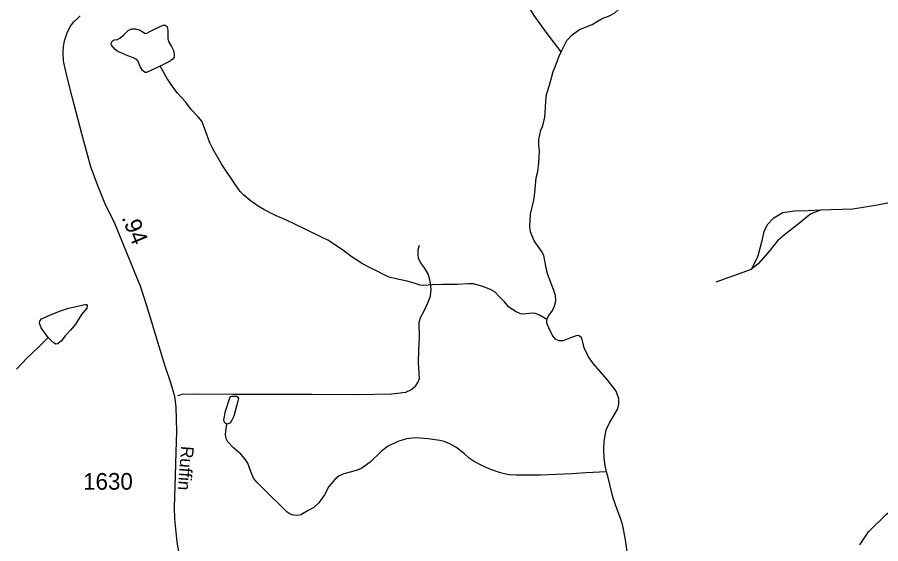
# Model space of a CAD drawing. Extents: x 2126262 to 2293712, y 749403 to 919119.
# Drawn here: x 2242847 to 2249316, y 822808 to 826754 of the extents above; entities that cross this region are included whole.
import ezdxf

# ---------------------------------------------------------------- set-up
doc = ezdxf.new("R2010")
doc.units = 0
for name, color, linetype in [('Exist Hydrographic Creek Single Shore', 7, 'Continuous'), ('Exist Hydrographic Misc Water Feature', 7, 'Continuous'), ('Exist Hydrographic Pond Under 1500 Sq Ft', 7, 'Continuous'), ('Exist Road Non-System Type 51', 7, 'Continuous'), ('Exist Road Secondary Mileage Hundredths English Label', 7, 'Continuous'), ('Exist Road Secondary Type 51 Attributed', 7, 'Continuous'), ('Exist Road Secondary Type 51 Label', 7, 'Continuous'), ('Exist Road Secondary Type 51 Number Label', 7, 'Continuous')]:
    doc.layers.add(name, color=color, linetype=linetype)

msp = doc.modelspace()

# ---------------------------------------------------------------- linework, layer by layer
at = {"layer": 'Exist Hydrographic Creek Single Shore'}
for points in [[(2246921.3, 826495.9), (2246965.2, 826579.6), (2247005.3, 826622), (2247058.5, 826662.2), (2247154.1, 826699.1), (2247185.6, 826718.6), (2247227.9, 826743.6), (2247288.7, 826766.4), (2247324.5, 826786), (2247351.7, 826813.1), (2247364.7, 826859.2), (2247383.1, 826914.6), (2247411.4, 826984.1)], [(2246813.5, 824487.4), (2246827.9, 824515.5), (2246854, 824550.3), (2246871.4, 824587.2), (2246881.1, 824626.3), (2246879, 824668.7), (2246863.8, 824714.3), (2246819.3, 824829.5), (2246807.3, 824887.5), (2246792.1, 824968.9), (2246773.7, 825001.5), (2246719.4, 825077.6), (2246691.2, 825144.9), (2246686.8, 825184.7), (2246692.2, 825277), (2246717.2, 825383.4), (2246724.8, 825436.7), (2246735.7, 825550.1), (2246747.6, 825597.9), (2246755.2, 825663), (2246759.6, 825748.8), (2246755.2, 825799.9), (2246755.2, 825837.9), (2246769.3, 825906.4), (2246783.4, 825941.1), (2246799.7, 826004.4), (2246805.2, 826077.2), (2246806.2, 826126.1), (2246812.7, 826175), (2246833.4, 826244.5), (2246861.6, 826347.7), (2246871.4, 826370.5), (2246907.2, 826463.3), (2246921.3, 826495.9)], [(2247262.7, 823346.8), (2247251.6, 823393), (2247244, 823450.6), (2247241.8, 823514.7), (2247244, 823575.5), (2247259.2, 823662.4), (2247283.1, 823714), (2247347.1, 823818.3), (2247354.7, 823855.2), (2247353.6, 823894.3), (2247333, 823950.8), (2247265.7, 824038.8), (2247164.7, 824155.4), (2247127.8, 824207.6), (2247094.2, 824277.1), (2247075.7, 824348.8), (2247057.3, 824365.1), (2247041, 824367.3), (2247012.7, 824357.5), (2246935.7, 824328.1), (2246905.8, 824328.1), (2246883, 824337.9), (2246859.1, 824365.1), (2246836.3, 824408.5), (2246814.6, 824460.2), (2246813.5, 824487.4)], [(2247650.3, 822444.7), (2247578.3, 822471.6), (2247549, 822485.8), (2247520.7, 822504.2), (2247495.8, 822530.3), (2247465.4, 822573.8), (2247442.6, 822632.4), (2247424.1, 822700.1), (2247401.6, 822852.2), (2247384.3, 822941.2), (2247369.1, 822991.2), (2247341.9, 823064), (2247311.5, 823150.2), (2247286.6, 823251.2), (2247273.5, 823303.4), (2247262.7, 823346.8)]]:
    msp.add_lwpolyline(points, dxfattribs=at)
at = {"layer": 'Exist Hydrographic Misc Water Feature'}
for points in [[(2246921.3, 826495.9), (2246863.8, 826570.8), (2246800.8, 826652.3), (2246720.5, 826766.3), (2246652.1, 826877.7), (2246631.4, 826919), (2246614.1, 826972.2), (2246592.4, 827026.5), (2246561.3, 827101), (2246539.6, 827139), (2246515.7, 827160.7), (2246464.7, 827186.8), (2246399.6, 827218.3)], [(2246813.5, 824487.4), (2246759.2, 824520.2), (2246728.9, 824532.2), (2246703.9, 824535.4), (2246640.9, 824528.9), (2246618.1, 824530), (2246584.5, 824546.3), (2246530.2, 824581), (2246496.1, 824620.8), (2246454.8, 824663.2), (2246426.6, 824692.5), (2246393, 824714.2), (2246327.8, 824738.1), (2246263.8, 824755.5), (2246224.7, 824756.6), (2246143.3, 824751.1), (2246029.3, 824750.1), (2245958.7, 824747.9), (2245891.4, 824743.5), (2245865.9, 824745.7), (2245829, 824757.7), (2245767.1, 824776.1), (2245696.5, 824790.2), (2245632.5, 824806.5), (2245595.6, 824822.8), (2245543.4, 824851.1), (2245480.9, 824880), (2245425.5, 824910.4), (2245356.1, 824956), (2245276.8, 825016.8), (2245173.7, 825082), (2245121, 825108.1), (2245003.8, 825164.6), (2244864.8, 825231.9), (2244781.2, 825268.3), (2244695.5, 825312.8), (2244652, 825338.9), (2244591.2, 825380.2), (2244545.6, 825419.3), (2244517.4, 825447.5), (2244477.8, 825505.6), (2244380.1, 825650.1), (2244312.8, 825767.4), (2244290, 825813), (2244258.5, 825901.6), (2244230.3, 825974.4), (2244203.1, 826006.9), (2244151, 826063.4), (2244106.5, 826118.8), (2244046.1, 826186.8), (2243999.5, 826250.9), (2243969.1, 826294.4), (2243917, 826387.8)], [(2249159.9, 822800.2), (2249225.1, 822895.8), (2249358.6, 823029.4), (2249456.3, 823099), (2249534.5, 823164.1), (2249662.6, 823220.6), (2249701.7, 823255.4), (2249727.7, 823314), (2249732.1, 823416.1), (2249708.2, 823600.8), (2249660.4, 823862.4), (2249623.5, 823977.5), (2249575.7, 824101.3), (2249571.4, 824136.1), (2249580.1, 824175.2), (2249597.4, 824220.8), (2249656.1, 824279.5), (2249706, 824342.5), (2249771.1, 824453.3), (2249825.4, 824566.3), (2249842.8, 824609.7)], [(2242840.7, 824115.8), (2242921.1, 824201.6), (2243000.3, 824275.5), (2243079.6, 824352.6)], [(2247262.7, 823346.8), (2247107.9, 823338.1), (2247003.6, 823331.6), (2246885.3, 823326.2), (2246765.9, 823321.8), (2246686.6, 823320.8), (2246584.2, 823321.8), (2246533.1, 823325.1), (2246497.3, 823330.5), (2246466.9, 823338.1), (2246386.6, 823367.5), (2246323.6, 823395.7), (2246269.3, 823424), (2246233.5, 823450), (2246194.4, 823483.2), (2246133.6, 823532), (2246088, 823557), (2246045.7, 823573.3), (2246012, 823580.9), (2245925.9, 823592.9), (2245831.5, 823600.5), (2245762, 823594), (2245698, 823574.4), (2245622, 823535.3), (2245574.2, 823499.4), (2245491.7, 823419.1), (2245428.2, 823375.2), (2245393.4, 823358.9), (2245352.2, 823346.9), (2245292.5, 823331.7), (2245258.8, 823315.4), (2245226.2, 823289.4), (2245181.7, 823237.2), (2245149.2, 823175.3), (2245105.7, 823113.4), (2245067.7, 823079.7), (2245026.5, 823055.8), (2244972.2, 823024.3), (2244948.3, 823018.9), (2244914.7, 823021.1), (2244890.8, 823028.7), (2244868, 823043.9), (2244821.3, 823090.6), (2244729.7, 823182.9), (2244641.7, 823268.7), (2244617.9, 823300.2), (2244596.1, 823350.2), (2244573.3, 823411), (2244552.7, 823444.7), (2244522.3, 823478.4), (2244467, 823525.5), (2244424.6, 823571.1), (2244411.6, 823597.2), (2244408.3, 823626.5), (2244410.5, 823650.4), (2244418.1, 823704.8)]]:
    msp.add_lwpolyline(points, dxfattribs=at)
for points in [[(2243079.6, 824352.6), (2243027.2, 824427.1), (2243013.1, 824461.9), (2243015.3, 824476), (2243029.4, 824492.3), (2243090.2, 824521.6), (2243164, 824549.9), (2243231.3, 824573.8), (2243301.9, 824589), (2243354, 824602), (2243366, 824600.9), (2243371.4, 824592.2), (2243369.2, 824573.8), (2243328, 824524.9), (2243282.4, 824454.3), (2243248.7, 824410.8), (2243205.3, 824365.2), (2243179.2, 824329.4), (2243152.1, 824306.6), (2243136.9, 824304.4), (2243116.3, 824316.3)], [(2244418.1, 823704.8), (2244401.8, 823714.5), (2244396.4, 823723.2), (2244395.3, 823736.3), (2244408.3, 823801.4), (2244439.8, 823902.4), (2244447.4, 823912.2), (2244455, 823914.4), (2244488.7, 823913.3), (2244496.3, 823909), (2244503.9, 823897), (2244499.5, 823876.4), (2244469.1, 823764.5), (2244450.7, 823724.3), (2244439.8, 823712.4), (2244433.3, 823709.1)]]:
    msp.add_lwpolyline(points, close=True, dxfattribs=at)
at = {"layer": 'Exist Hydrographic Pond Under 1500 Sq Ft'}
msp.add_lwpolyline([(2243917, 826387.8), (2243815, 826340.7), (2243804.2, 826340.7), (2243785.7, 826353.8), (2243769.4, 826379.9), (2243749.9, 826426.6), (2243734.7, 826439.6), (2243718.4, 826449.4), (2243675, 826464.6), (2243630.5, 826485.2), (2243601.1, 826498.3), (2243579.4, 826512.4), (2243552.3, 826543.9), (2243550.1, 826559.1), (2243558.8, 826574.3), (2243574, 826584.1), (2243599, 826586.2), (2243616.3, 826596), (2243643.5, 826618.8), (2243680.4, 826656.8), (2243707.5, 826667.7), (2243733.6, 826667.7), (2243760.7, 826660.1), (2243783.5, 826648.2), (2243803.1, 826634), (2243812.8, 826631.9), (2243841.1, 826648.2), (2243881.2, 826666.6), (2243940.9, 826694.9), (2243956.1, 826693.8), (2243969.2, 826685.1), (2243973.5, 826672.1), (2243974.6, 826651.4), (2243974.6, 826594.9), (2243980, 826573.2), (2244001.7, 826534.1), (2244016.9, 826503.7), (2244022.4, 826476.5), (2244021.3, 826453.7), (2244014.8, 826441.8), (2243986.5, 826422.2)], close=True, dxfattribs=at)
at = {"layer": 'Exist Road Non-System Type 51'}
msp.add_line((2248345.6, 824863.8), (2248079.5, 824768), dxfattribs=at)
for points in [[(2250773, 825545.6), (2250643.2, 825516.3), (2250526, 825485.6), (2250403.2, 825446.5), (2250297.2, 825407.4), (2250255.3, 825399), (2250210.7, 825424.1), (2250146.5, 825477.2), (2250085.1, 825513.5), (2250001.4, 825524.7), (2249812.7, 825480), (2249611.8, 825466), (2249511.3, 825421.3), (2249366.2, 825359.9), (2249290.9, 825345.9), (2249106.7, 825315.2), (2248863.9, 825306.8)], [(2248863.9, 825306.8), (2248772.6, 825302), (2248669.3, 825299.2), (2248581.4, 825288), (2248510.3, 825244.7), (2248468.4, 825201.4), (2248439.1, 825148.3), (2248422.4, 825067.3), (2248393.1, 824955.6), (2248345.6, 824863.8)], [(2248863.9, 825306.8), (2248792.1, 825281.4), (2248684.7, 825192), (2248594, 825123.6), (2248543.7, 825077.5), (2248486.5, 825009.1), (2248397.6, 824904.8), (2248345.6, 824863.8)], [(2244049.5, 823919.3), (2244085.3, 823928.2), (2244163.7, 823930.5), (2244461.7, 823928.2), (2245055.4, 823928.2), (2245399.3, 823927.1), (2245650.2, 823931.6), (2245757.7, 823942.8), (2245795.8, 823960.7), (2245829.4, 823987.6), (2245847.3, 824016.7), (2245860.8, 824045.9), (2245851.8, 824166.8), (2245856.3, 824258.7), (2245860.8, 824352.8), (2245858.5, 824469.3), (2245869.7, 824507.4), (2245892.2, 824547.7), (2245923.5, 824612.7), (2245943.7, 824664.2), (2245947, 824716.9), (2245940.3, 824772.9), (2245926.9, 824826.6), (2245897.8, 824875.9), (2245868.6, 824916.2), (2245852.9, 824947.6), (2245850.7, 824979), (2245850.7, 825010.3), (2245859.7, 825046.2)]]:
    msp.add_lwpolyline(points, dxfattribs=at)
at = {"layer": 'Exist Road Secondary Type 51 Attributed'}
msp.add_lwpolyline([(2244059.2, 822734.9), (2244044.1, 822820.4), (2244028, 822993.2), (2244024.7, 823082.6), (2244031.4, 823315.8), (2244037.2, 823493), (2244041.7, 823648.3), (2244037.4, 823833.9), (2244026.6, 823910.6), (2243996.6, 824014.7), (2243954.3, 824138.2), (2243898.1, 824326.1), (2243854.6, 824468.4), (2243814.9, 824599.5), (2243773.2, 824730.6), (2243572.9, 825220.9), (2243508.6, 825346.8), (2243447.4, 825499), (2243398.7, 825632.1), (2243331.2, 825880.8), (2243258.8, 826158.1), (2243224.5, 826293.6), (2243202.8, 826380.2), (2243194.5, 826428.3), (2243191.1, 826491.8), (2243192.3, 826532.4), (2243199.8, 826576.1), (2243224.3, 826644), (2243245.3, 826687.3), (2243270.4, 826720.3), (2243299.6, 826747.7), (2243319.4, 826764)], dxfattribs=at)

# ---------------------------------------------------------------- texts
at = {"layer": 'Exist Road Secondary Mileage Hundredths English Label'}
msp.add_text('.94', height=125, rotation=292.21647, dxfattribs=at).set_placement((2243627.5, 825252.4))
at = {"layer": 'Exist Road Secondary Type 51 Label'}
msp.add_text('Ruffin', height=95, rotation=265.63153, dxfattribs=at).set_placement((2244075.7, 823542.4))
at = {"layer": 'Exist Road Secondary Type 51 Number Label'}
msp.add_text('1630', height=125, dxfattribs=at).set_placement((2243340.8, 823212.7))

doc.saveas('drawing.dxf')
